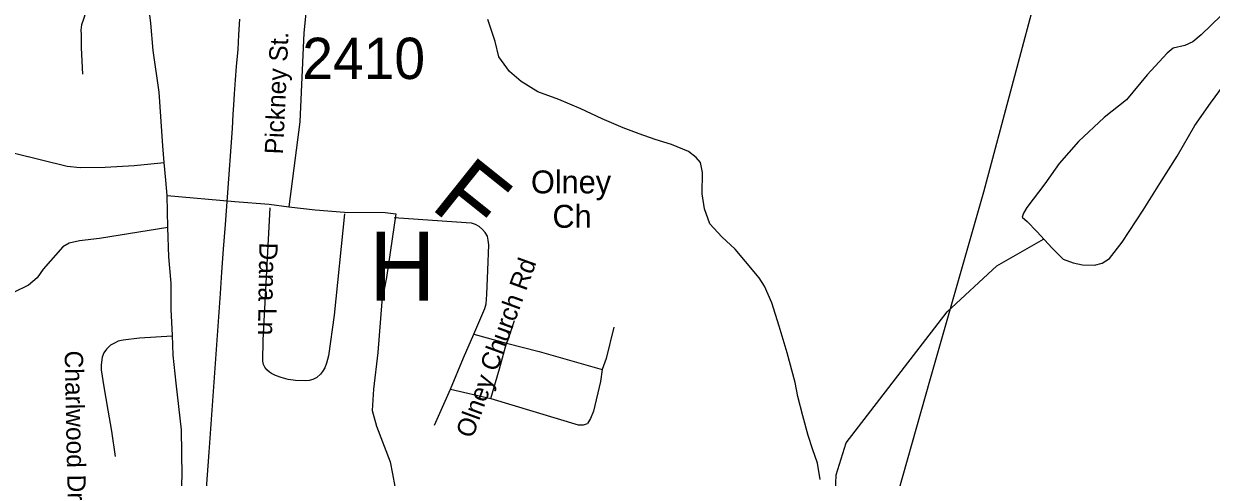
# Model space of a CAD drawing. Extents: x 1268485 to 1426702, y 514839 to 616766.
# Drawn here: x 1342338 to 1346586, y 540290 to 541912 of the extents above; entities that cross this region are included whole.
import ezdxf

# ---------------------------------------------------------------- set-up
doc = ezdxf.new("R2010")
doc.units = 0
for name, color, linetype in [('Old_Level_10', 7, 'Continuous'), ('Old_Level_11', 7, 'Continuous'), ('Old_Level_22', 7, 'Continuous'), ('Old_Level_28', 7, 'Continuous'), ('Old_Level_32', 7, 'Continuous'), ('Old_Level_35', 7, 'Continuous'), ('Old_Level_44', 7, 'Continuous'), ('Old_Level_56', 7, 'Continuous'), ('Old_Level_59', 7, 'Continuous'), ('Old_Level_62', 7, 'Continuous'), ('Old_Level_8', 7, 'Continuous')]:
    doc.layers.add(name, color=color, linetype=linetype)

msp = doc.modelspace()

# ---------------------------------------------------------------- linework, layer by layer
at = {"layer": 'Old_Level_22'}
msp.add_line((1344337.353, 541284.746), (1344337.353, 541284.746), dxfattribs=at)
at = {"layer": 'Old_Level_28'}
msp.add_line((1342852.81, 541183.196), (1342850.858, 541298.211), dxfattribs=at)
for points in [[(1342840.122, 541416.008), (1342834.807, 541475.225), (1342822.335, 541666.783), (1342800.508, 541816.536), (1342792.713, 541913.875), (1342780.24, 542014.646), (1342769.326, 542147.239), (1342763.992, 542233.172), (1342763.017, 542340.766), (1342776.78, 542513.322), (1342785.945, 542570.798), (1342845.002, 542820.304)], [(1342850.858, 541298.211), (1342845.978, 541352.936), (1342840.122, 541416.008)], [(1342846.231, 539937.028), (1342862.468, 539989.016), (1342877.24, 540042.231), (1342892.056, 540092.234), (1342898.253, 540146.331), (1342900.319, 540212.449), (1342904.451, 540294.597), (1342902.384, 540458.893), (1342883.065, 540626.672), (1342872.33, 540726.846), (1342870.377, 540798.267), (1342864.522, 540890.093), (1342865.44, 540983.556), (1342857.177, 541077.726), (1342852.81, 541183.196)]]:
    msp.add_lwpolyline(points, dxfattribs=at)
at = {"layer": 'Old_Level_32'}
for points in [[(1343546.093, 542576.591), (1343543.533, 542522.805), (1343533.158, 542484.249), (1343522.784, 542445.693), (1343510.607, 542382.739), (1343500.165, 542353.485), (1343464.201, 542320.916), (1343431.957, 542309.559), (1343387.393, 542299.157), (1343381.128, 542292.888), (1343339.361, 541879.159), (1343324.742, 541561.13), (1343285.961, 541257.173)], [(1342211.311, 541471.86), (1342493.575, 541402.325), (1342539.518, 541398.146), (1342629.044, 541399.358), (1342732.459, 541405.271), (1342840.122, 541416.008)], [(1342850.858, 541298.211), (1343093.005, 541276.483), (1343215.79, 541266.429), (1343285.961, 541257.173)], [(1343285.961, 541257.173), (1343380.526, 541246.083), (1343484.564, 541238.046), (1343630.453, 541236.649), (1343668.371, 541231.683), (1343635.382, 541004.438), (1343619.201, 540918.805), (1343603.9, 540736.666), (1343588.523, 540605.188), (1343583.699, 540528.061), (1343599.666, 540472.901), (1343648.439, 540345.435), (1343656.792, 540301.554), (1343673.499, 540211.704), (1343672.984, 540169.079), (1343660.986, 539901.191), (1343641.806, 539563.471), (1343634.493, 539453.488), (1343627.365, 539353.499), (1343617.59, 539296.224)], [(1342852.81, 541183.196), (1342608.435, 541143.64), (1342537.43, 541135.282), (1342499.839, 541126.923), (1342477.047, 541114), (1342407.441, 541034.096), (1342385.281, 541003.055), (1342354.256, 540976.447), (1342301.071, 540951.318), (1342185.837, 540933.58), (1341809.596, 540878.518), (1341393.927, 540821.037)]]:
    msp.add_lwpolyline(points, dxfattribs=at)
at = {"layer": 'Old_Level_35'}
for p, q in [((1343947.751, 540801.444), (1344064.426, 540768.994)), ((1343807.086, 540476.744), (1343864.09, 540604.952)), ((1343864.09, 540604.952), (1344008.037, 540571.836))]:
    msp.add_line(p, q, dxfattribs=at)
for points in [[(1342565.7, 542035.395), (1342564.778, 542002.946), (1342567.751, 541973.829), (1342559.036, 541950.555), (1342551.757, 541928.666), (1342544.477, 541908.315), (1342541.504, 541889.45), (1342543.042, 541873.456), (1342543.042, 541825.371), (1342547.348, 541732.226)], [(1343485.154, 541231.54), (1343448.655, 540869.982), (1343427.842, 540724.19), (1343420.87, 540697.687), (1343414.616, 540680.975), (1343406.004, 540668.313), (1343399.032, 540659.086), (1343386.421, 540646.988), (1343371.965, 540638.94), (1343359.252, 540635.454), (1343344.898, 540634.326), (1343309.732, 540635.454), (1343283.28, 540640.068), (1343258.469, 540646.424), (1343238.271, 540653.857), (1343223.405, 540661.393), (1343216.331, 540665.442), (1343207.206, 540674.619), (1343200.234, 540683.334), (1343195.62, 540693.689), (1343193.365, 540704.607), (1343194.493, 540780.682), (1343219.509, 541253.686)], [(1343947.751, 540801.444), (1343987.634, 540893.46), (1343991.53, 540909.916), (1343994.503, 540943.442), (1343997.374, 541030.999), (1344001.373, 541121.171), (1343999.219, 541137.37), (1343996.861, 541152.544), (1343988.454, 541165.359), (1343978.919, 541175.612), (1343966.719, 541186.582), (1343953.288, 541194.272), (1343939.754, 541198.732), (1343919.864, 541200.013), (1343662.524, 541217.955)], [(1344064.426, 540768.994), (1344068.63, 540775.709), (1344093.236, 540850.451)], [(1344448.078, 540826.818), (1344420.602, 540714.194), (1344406.76, 540674.977)], [(1342868.46, 540794.01), (1342751.785, 540787.448), (1342693.345, 540780.016), (1342675.711, 540776.683), (1342662.382, 540769.353), (1342648.131, 540762.074), (1342633.675, 540748.232), (1342623.628, 540735.212), (1342618.296, 540719.833), (1342614.4, 540692.202), (1342614.4, 540673.747), (1342624.345, 540613.872), (1342638.801, 540530.365), (1342651.925, 540455.264), (1342665.048, 540363.503)], [(1343864.09, 540604.952), (1343911.252, 540716.757), (1343947.751, 540801.444)], [(1344008.037, 540571.836), (1344039.102, 540677.335), (1344064.426, 540768.994)], [(1344064.426, 540768.994), (1344181.408, 540739.569), (1344406.76, 540674.977)], [(1344406.76, 540674.977), (1344400.711, 540632.891), (1344376.003, 540526.52), (1344364.622, 540499.709), (1344354.37, 540481.613)], [(1344008.037, 540571.836), (1344320.536, 540477.922), (1344340.426, 540477.564), (1344354.37, 540481.613)]]:
    msp.add_lwpolyline(points, dxfattribs=at)
at = {"layer": 'Old_Level_44'}
msp.add_lwpolyline([(1342991.594, 540249.699), (1343001.026, 540380.061), (1343041.114, 540947.133), (1343046.137, 541023.105), (1343052.494, 541105.946), (1343059.261, 541194.169), (1343066.13, 541292.184), (1343083.867, 541537.734), (1343087.25, 541588.689), (1343089.301, 541621.088), (1343092.172, 541661.227), (1343095.657, 541711.772), (1343099.041, 541758.832), (1343104.372, 541820.04), (1343107.345, 541872.994), (1343111.241, 541927.897)], dxfattribs=at)
at = {"layer": 'Old_Level_56'}
msp.add_lwpolyline([(1348210.069, 550112.54), (1348169.999, 549921.255), (1348112.199, 549664.296), (1348033.556, 549365.936), (1347887.957, 548842.815), (1347749.887, 548385.575), (1347623.903, 547932.294), (1347430.598, 547246.056), (1346822.557, 545072.451), (1346515.911, 543964.491), (1346252.969, 543019.729), (1346237.442, 542944.205), (1346202.784, 542832.849), (1345973.91, 542069.489), (1345771.12, 541309.605), (1345580.378, 540641.322), (1345430.703, 540114.481), (1345418.971, 540038.681), (1345218.351, 539376.601), (1345013.922, 538634.757), (1345006.474, 538572.878)], dxfattribs=at)
at = {"layer": 'Old_Level_59'}
msp.add_lwpolyline([(1345226.149, 539833.29), (1345244.091, 540299.066), (1345280.077, 540413.177), (1345641.072, 540881.875), (1345819.057, 541045.711), (1345985.78, 541141.892)], dxfattribs=at)
at = {"layer": 'Old_Level_62'}
for points in [[(1346739.741, 542040.624), (1346682.736, 541998.281), (1346621.426, 541941.226), (1346549.965, 541872.943), (1346519.412, 541847.312), (1346491.115, 541833.881), (1346448.874, 541824.909), (1346428.369, 541807.275), (1346356.703, 541729.099), (1346282.679, 541640.312), (1346203.222, 541576.284), (1346111.358, 541490.316), (1346041.538, 541412.139), (1345989.865, 541339.295), (1345926.094, 541254.454), (1345913.483, 541234.154), (1345909.28, 541220.313), (1345926.914, 541204.371), (1345962.183, 541169.204)], [(1345186.266, 540282.149), (1345177.551, 540340.589), (1345158.686, 540390.98), (1345143.718, 540438.911), (1345125.263, 540509.859), (1345106.706, 540578.347), (1345097.786, 540628.585), (1345068.156, 540735.007), (1345040.166, 540829.946), (1345014.125, 540914.17), (1344987.365, 540972.97), (1344967.988, 541002.907), (1344919.288, 541062.167), (1344882.276, 541105.587), (1344835.114, 541150.032), (1344792.156, 541196.835), (1344773.291, 541249.738), (1344764.576, 541304.077), (1344766.217, 541379.536), (1344758.937, 541415.78), (1344743.353, 541434.183), (1344715.774, 541455.252), (1344654.361, 541480.268), (1344596.639, 541497.851), (1344539.122, 541518.716), (1344481.605, 541540.349), (1344406.248, 541572.234), (1344330.994, 541607.401), (1344251.741, 541641.029), (1344176.282, 541668.762), (1344117.022, 541706.082), (1344075.806, 541741.402), (1344036.949, 541793.844), (1344024.031, 541848.285), (1343997.887, 541926.769)], [(1345962.183, 541169.204), (1346016.932, 541109.842), (1346055.994, 541069.652), (1346091.673, 541056.631), (1346125.61, 541050.172), (1346167.543, 541048.531), (1346195.737, 541056.169), (1346222.189, 541072.061), (1346267.506, 541131.013), (1346342.042, 541245.227), (1346402.122, 541340.064), (1346464.356, 541438.899), (1346526.794, 541547.628), (1346582.568, 541627.752), (1346629.935, 541690.805)]]:
    msp.add_lwpolyline(points, dxfattribs=at)

# ---------------------------------------------------------------- texts
at = {"layer": 'Old_Level_10'}
for s, height, rotation, p in [('Dana Ln', 65.6167, 269.094044, (1343180.569, 541129.865)), ('Olney Church Rd', 65.61665, 70.065122, (1343943.19, 540426.22)), ('Charlwood Dr', 65.61666, 271.202925, (1342483.717, 540742.276))]:
    msp.add_text(s, height=height, rotation=rotation, dxfattribs=at).set_placement(p)
at = {"layer": 'Old_Level_11'}
msp.add_text('Pickney St.', height=65.61666, rotation=87.368181, dxfattribs=at).set_placement((1343264.935, 541444.005))
at = {"layer": 'Old_Level_22'}
for s, height, rotation, p in [('F', 246.062, 321.328639, (1343787.03, 541255.067)), ('Olney', 82.0208, 0.000017, (1344152.146, 541305.252)), ('Ch', 82.0208, 0.000019, (1344229.035, 541182.22)), ('H', 246.062, 0.000017, (1343572.781, 540921.706))]:
    msp.add_text(s, height=height, rotation=rotation, dxfattribs=at).set_placement(p)
at = {"layer": 'Old_Level_8'}
msp.add_text('2410', height=147.6375, dxfattribs=at).set_placement((1343334.144, 541714.457))

doc.saveas('drawing.dxf')
